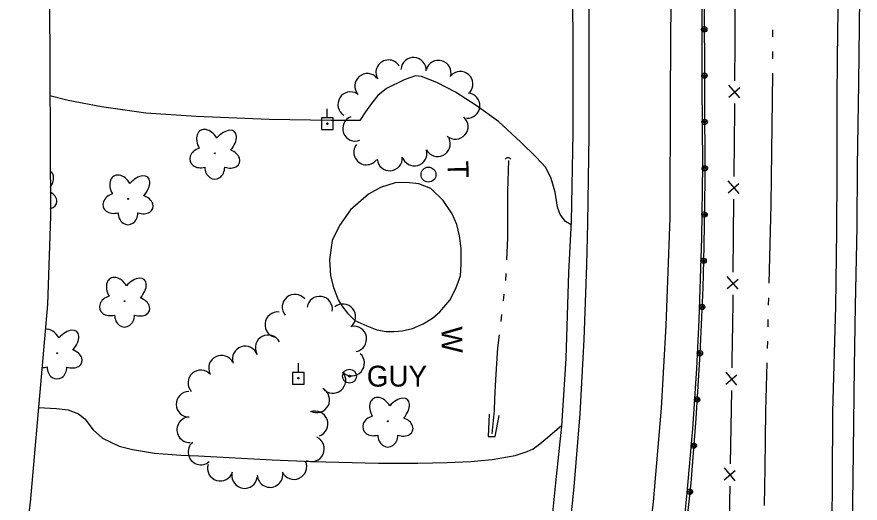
# Model space of a CAD drawing. Extents: x 589250 to 1188077, y 162953 to 363065.
# Drawn here: x 593967.6 to 594210.7, y 166887.2 to 167027.2 of the extents above; entities that cross this region are included whole.
import ezdxf

# ---------------------------------------------------------------- set-up
doc = ezdxf.new("R2010")
doc.units = 0
for name, color, linetype in [('E_BMGRD_P', 7, 'Continuous'), ('E_DRN', 7, 'Continuous'), ('E_DWY', 7, 'Continuous'), ('E_FEN_P', 7, 'Continuous'), ('E_LAND_TreeLine_P', 7, 'Continuous'), ('E_LAND_Vegetation', 7, 'Continuous'), ('E_MAP_Limits', 7, 'Continuous'), ('E_MISCPROP_Solid', 7, 'Continuous'), ('E_MISCPROP_Text', 7, 'Continuous'), ('E_RDWY', 7, 'Continuous'), ('E_RDWY_Gravel', 7, 'Continuous'), ('E_UTL_EGuyWire', 7, 'Continuous'), ('E_UTL_EPowerPole', 7, 'Continuous'), ('E_WAL', 7, 'Continuous'), ('E_WAL_Text', 7, 'Continuous'), ('E_WTR_FlowLine', 7, 'Continuous')]:
    doc.layers.add(name, color=color, linetype=linetype)

msp = doc.modelspace()

# ---------------------------------------------------------------- linework, layer by layer
at = {"layer": 'E_BMGRD_P'}
for p, q in [((594165.66, 167049.22), (594165.95, 166980.25)), ((594165.95, 166980.25), (594165.67, 166961.14)), ((594165.67, 166961.14), (594165.39, 166949.13)), ((594165.39, 166949.13), (594164.51, 166930.14)), ((594164.51, 166930.14), (594163.36, 166911.54)), ((594163.36, 166911.54), (594161.87, 166892.87)), ((594161.87, 166892.87), (594159.85, 166874.12))]:
    msp.add_line(p, q, dxfattribs=at)
for centre, major_axis, ratio in [((594165.76, 167023.55), (0.023, 0.776), 0.999093), ((594165.76, 167023.55), (0.012, 0.391), 0.999093), ((594165.82, 167010.23), (0.023, 0.776), 0.999093), ((594165.82, 167010.23), (0.012, 0.391), 0.999093), ((594165.88, 166996.9), (0.023, 0.776), 0.999093), ((594165.88, 166996.9), (0.012, 0.391), 0.999093), ((594165.93, 166983.58), (0.023, 0.776), 0.999093), ((594165.93, 166983.58), (0.012, 0.391), 0.999093), ((594165.8, 166970.25), (0.167, 0.758), 0.999053), ((594165.8, 166970.25), (0.084, 0.382), 0.999053), ((594165.57, 166956.93), (0.018, 0.776), 0.99909), ((594165.57, 166956.93), (0.009, 0.391), 0.99909), ((594165.13, 166943.61), (0.004, 0.776), 0.999086), ((594165.13, 166943.61), (0.002, 0.391), 0.999086), ((594164.52, 166930.3), (0.004, 0.776), 0.999086), ((594164.52, 166930.3), (0.002, 0.391), 0.999086), ((594163.69, 166917), (0.081, 0.772), 0.999085), ((594163.7, 166917), (0.041, 0.389), 0.999085), ((594162.73, 166903.71), (0.126, 0.766), 0.99908), ((594162.73, 166903.71), (0.063, 0.386), 0.99908), ((594161.61, 166890.43), (0.115, 0.768), 0.999085), ((594161.61, 166890.43), (0.058, 0.387), 0.999085)]:
    msp.add_ellipse(centre, major_axis=major_axis, ratio=ratio, dxfattribs=at)
at = {"layer": 'E_DRN'}
msp.add_arc((594109.17, 166985.56), 1.01, 38.0647, 144.3249, dxfattribs=at)
at = {"layer": 'E_DWY'}
for p, q in [((594082.48, 167010.23), (594079.29, 167009.02)), ((594084.23, 167009.99), (594082.48, 167010.23)), ((594088.69, 167008.28), (594084.23, 167009.99)), ((594079.29, 167009.02), (594074.18, 167006.5)), ((594094.05, 167005.44), (594088.69, 167008.28)), ((594074.18, 167006.5), (594071.67, 167004.5)), ((594099.96, 167001.61), (594094.05, 167005.44)), ((593982.4, 167003.04), (593977.09, 167004.46)), ((593991.95, 167001.3), (593982.4, 167003.04)), ((594071.67, 167004.5), (594069.78, 167002.18)), ((594004.73, 166999.48), (593991.95, 167001.3)), ((594069.78, 167002.18), (594068.08, 166999.8)), ((594106.43, 166997.05), (594099.96, 167001.61)), ((594019.3, 166998.45), (594004.73, 166999.48)), ((594040.37, 166997.61), (594019.3, 166998.45)), ((594058.21, 166997.31), (594040.37, 166997.61)), ((594068.08, 166999.8), (594066.46, 166997.35)), ((594066.46, 166997.35), (594058.21, 166997.31)), ((594112.85, 166991.08), (594106.43, 166997.05)), ((594117.3, 166986.75), (594112.85, 166991.08)), ((594120.11, 166983.79), (594117.3, 166986.75)), ((594121.65, 166980.6), (594120.11, 166983.79)), ((594122.74, 166976.67), (594121.65, 166980.6)), ((594123.5, 166972.33), (594122.74, 166976.67)), ((594124.22, 166970.26), (594123.5, 166972.33)), ((594125.8, 166968.28), (594124.22, 166970.26)), ((594127.41, 166967.29), (594125.8, 166968.28)), ((593973.85, 166914.74), (593978.97, 166914.39)), ((593978.97, 166914.39), (593982.33, 166914.06)), ((593982.33, 166914.06), (593985.31, 166912.85)), ((593985.31, 166912.85), (593987.15, 166911.41)), ((593987.15, 166911.41), (593989.56, 166908.31)), ((593989.56, 166908.31), (593992.29, 166905.82)), ((594120.55, 166906.08), (594124.68, 166909.58)), ((593992.29, 166905.82), (593997.1, 166903.57)), ((594117.92, 166903.88), (594120.55, 166906.08)), ((593997.1, 166903.57), (594000.88, 166902.58)), ((594000.88, 166902.58), (594007.27, 166901.51)), ((594114.74, 166902.07), (594116.46, 166902.84)), ((594116.46, 166902.84), (594117.92, 166903.88)), ((594007.27, 166901.51), (594014.86, 166900.93)), ((594014.86, 166900.93), (594019.96, 166900.76)), ((594019.96, 166900.76), (594041.23, 166899.6)), ((594104.59, 166899.71), (594111.27, 166900.86)), ((594111.27, 166900.86), (594114.74, 166902.07)), ((594041.23, 166899.6), (594052.84, 166899.1)), ((594052.84, 166899.1), (594071.83, 166898.63)), ((594071.83, 166898.63), (594083.23, 166898.66)), ((594083.23, 166898.66), (594091.67, 166898.84)), ((594091.67, 166898.84), (594098.44, 166899.18)), ((594098.44, 166899.18), (594104.59, 166899.71))]:
    msp.add_line(p, q, dxfattribs=at)
at = {"layer": 'E_FEN_P'}
for p, q in [((594174.67, 167019.29), (594174.72, 167029.81)), ((594174.61, 167008.77), (594174.67, 167019.29)), ((594176.06, 167003.86), (594172.88, 167007.54)), ((594172.86, 167004.05), (594176.01, 167006.79)), ((594174.56, 166999.63), (594174.57, 167002.25)), ((594174.48, 166991.73), (594174.56, 166999.63)), ((594174.39, 166981.2), (594174.48, 166991.73)), ((594172.62, 166976.49), (594175.77, 166979.22)), ((594175.81, 166976.3), (594172.66, 166979.99)), ((594174.22, 166964.17), (594174.32, 166974.69)), ((594174.13, 166953.64), (594174.22, 166964.17)), ((594172.36, 166948.93), (594175.51, 166951.66)), ((594175.55, 166948.73), (594172.4, 166952.43)), ((594173.96, 166936.61), (594174.06, 166947.13)), ((594173.95, 166935.52), (594173.96, 166936.61)), ((594173.79, 166926.08), (594173.95, 166935.52)), ((594175.19, 166921.16), (594172.06, 166924.88)), ((594172, 166921.38), (594175.17, 166924.09)), ((594173.51, 166909.05), (594173.68, 166919.57)), ((594173.33, 166898.52), (594173.51, 166909.05)), ((594171.53, 166893.83), (594174.7, 166896.53)), ((594174.72, 166893.6), (594171.59, 166897.32)), ((594173.14, 166887.57), (594173.22, 166892.01)), ((594173.04, 166881.49), (594173.14, 166887.57))]:
    msp.add_line(p, q, dxfattribs=at)
at = {"layer": 'E_LAND_TreeLine_P'}
for centre, radius, start, end in [((594074.73, 167011.14), 3.63, 30.7726, 210.7726), ((594081.95, 167011.83), 3.63, 356.5947, 176.5947), ((594089.13, 167011.02), 3.63, 343.9962, 163.9962), ((594068.65, 167007.21), 3.63, 40.4402, 220.4402), ((594095.44, 167007.81), 3.63, 318.3806, 138.3806), ((594063.78, 167001.94), 3.63, 58.5339, 238.5339), ((594097.47, 167001.61), 3.63, 265.8939, 85.8939), ((594065.16, 166995.01), 3.63, 111.2209, 291.2209), ((594094.06, 166995.58), 3.63, 228.4652, 48.4652), ((594068.35, 166988.21), 3.63, 142.535, 322.535), ((594088.92, 166990.57), 3.63, 206.0996, 26.0996), ((594082.19, 166987.89), 3.63, 196.3677, 16.3677), ((594075.1, 166986.5), 3.63, 184.8862, 4.8862), ((594047.76, 166943.61), 3.68, 39.598, 219.598), ((594054.87, 166943.02), 3.68, 350.8621, 170.8621), ((594061.55, 166940.82), 3.68, 309.1281, 129.1281), ((594042.81, 166938.53), 3.68, 84.0698, 264.0698), ((594064.74, 166934.44), 3.68, 280.5613, 100.5613), ((594040.03, 166931.88), 3.68, 27.483, 207.483), ((594033.41, 166928.68), 3.68, 18.6587, 198.6587), ((594026.56, 166926.01), 3.68, 26.4725, 206.4725), ((594064.11, 166927.48), 3.68, 227.4967, 47.4967), ((594020.61, 166921.77), 3.68, 41.2445, 221.2445), ((594058.72, 166922.49), 3.68, 219.736, 39.736), ((594054.05, 166916.91), 3.68, 242.0707, 62.0707), ((594017.2, 166915.62), 3.68, 91.1948, 271.1948), ((594053.57, 166909.98), 3.68, 290.7679, 110.7679), ((594017.4, 166908.26), 3.68, 92.2364, 272.2364), ((594052.52, 166902.78), 3.68, 244.9281, 64.9281), ((594020.65, 166901.9), 3.68, 131.0844, 311.0844), ((594026.23, 166897.22), 3.68, 162.7598, 342.7598), ((594047.47, 166897.68), 3.68, 204.1489, 24.1489), ((594033.23, 166895.09), 3.68, 172.2222, 352.2222), ((594040.58, 166895.38), 3.68, 182.9305, 2.9305)]:
    msp.add_arc(centre, radius, start, end, dxfattribs=at)
at = {"layer": 'E_LAND_Vegetation'}
for centre in [(594024.68, 166987.88), (593999.65, 166974.75), (593998.65, 166945.3), (593979.19, 166930.34), (594074.56, 166910.74)]:
    msp.add_circle(centre, 0.128, dxfattribs=at)
for centre, major_axis, ratio, start_param, end_param in [((594022.7, 166990.8), (2.13, -3.65), 0.691916, 1.570796, 4.712389), ((594027.22, 166990.54), (-3.13, -3.57), 0.560249, 1.570796, 4.712389), ((594020.98, 166986.62), (3.47, 1.02), 0.782863, 1.570796, 4.712389), ((594028.38, 166986.34), (-3.42, 1.19), 0.716896, 1.570796, 4.712389), ((594024.65, 166983.89), (0.01, 3.45), 0.832022, 1.570796, 4.712389), ((593974.47, 166978.78), (-3.13, -3.57), 0.560249, 1.831128, 3.32302), ((593997.67, 166977.68), (2.13, -3.65), 0.691916, 1.570796, 4.712389), ((594002.19, 166977.41), (-3.13, -3.57), 0.560249, 1.570796, 4.712389), ((593975.63, 166974.58), (-3.42, 1.19), 0.716896, 2.287457, 4.491099), ((593995.95, 166973.49), (3.47, 1.02), 0.782863, 1.570796, 4.712389), ((594003.35, 166973.21), (-3.42, 1.19), 0.716896, 1.570796, 4.712389), ((593999.63, 166970.77), (0.01, 3.45), 0.832022, 1.570796, 4.712389), ((593996.68, 166948.22), (2.13, -3.65), 0.691916, 1.570796, 4.712389), ((594001.19, 166947.96), (-3.13, -3.57), 0.560249, 1.570796, 4.712389), ((593994.96, 166944.04), (3.47, 1.02), 0.782863, 1.570796, 4.712389), ((594002.36, 166943.76), (-3.42, 1.19), 0.716896, 1.570796, 4.712389), ((593998.63, 166941.31), (0.01, 3.45), 0.832022, 1.570796, 4.712389), ((593977.21, 166933.27), (2.13, -3.65), 0.691916, 1.570796, 2.872925), ((593981.73, 166933), (-3.13, -3.57), 0.560249, 1.570796, 4.712389), ((593982.89, 166928.8), (-3.42, 1.19), 0.716896, 1.570796, 4.712389), ((593975.49, 166929.08), (3.47, 1.02), 0.782863, 4.307688, 4.712389), ((593979.16, 166926.36), (0.01, 3.45), 0.832022, 1.570796, 4.712389), ((594072.59, 166913.67), (2.13, -3.65), 0.691916, 1.570796, 4.712389), ((594077.1, 166913.4), (-3.13, -3.57), 0.560249, 1.570796, 4.712389), ((594070.86, 166909.48), (3.47, 1.02), 0.782863, 1.570796, 4.712389), ((594078.27, 166909.2), (-3.42, 1.19), 0.716896, 1.570796, 4.712389), ((594074.54, 166906.76), (0.01, 3.45), 0.832022, 1.570796, 4.712389)]:
    msp.add_ellipse(centre, major_axis=major_axis, ratio=ratio, start_param=start_param, end_param=end_param, dxfattribs=at)
at = {"layer": 'E_MAP_Limits'}
for p, q in [((593976.04, 167230.7), (593977.25, 166969.82)), ((593977.25, 166969.82), (593976.46, 166944.35)), ((593976.46, 166944.35), (593971.43, 166887.35)), ((593971.43, 166887.35), (593967.59, 166858.35))]:
    msp.add_line(p, q, dxfattribs=at)
at = {"layer": 'E_MISCPROP_Solid'}
msp.add_circle((594086.26, 166981.74), 2.15, dxfattribs=at)
at = {"layer": 'E_RDWY'}
for p, q in [((594132.63, 167015.34), (594132.59, 167039.88)), ((594156.05, 167004.62), (594156.24, 167040.43)), ((594210.28, 167008.11), (594210.7, 167039.43)), ((594132.62, 166993.22), (594132.63, 167015.34)), ((594209.91, 166984.09), (594210.28, 167008.11)), ((594155.92, 166969.35), (594156.05, 167004.62)), ((594132.21, 166967.8), (594132.62, 166993.22)), ((594209.81, 166966.73), (594209.91, 166984.09)), ((594154.75, 166938.35), (594155.92, 166969.35)), ((594131.93, 166955.72), (594132.21, 166967.8)), ((594209.41, 166943.92), (594209.81, 166966.73)), ((594131.17, 166934.25), (594131.93, 166955.72)), ((594209.04, 166926.41), (594209.41, 166943.92)), ((594153.44, 166914.52), (594154.75, 166938.35)), ((594129.94, 166912.83), (594131.17, 166934.25)), ((594208.71, 166894.02), (594209.04, 166926.41)), ((594128.3, 166891.81), (594129.94, 166912.83)), ((594151.12, 166887.52), (594153.44, 166914.52)), ((594208.28, 166862.97), (594208.71, 166894.02)), ((594125.87, 166870.04), (594128.3, 166891.81)), ((594148.52, 166864.26), (594151.12, 166887.52))]:
    msp.add_line(p, q, dxfattribs=at)
at = {"layer": 'E_RDWY_Gravel'}
for p, q in [((594127.95, 167018.6), (594127.8, 167048.03)), ((594204.27, 167023.46), (594204.71, 167043.92)), ((594165.18, 167007.71), (594165.14, 167035.54)), ((594204.12, 167004.76), (594204.27, 167023.46)), ((594127.99, 166993.79), (594127.95, 167018.6)), ((594165.33, 166984.45), (594165.18, 167007.71)), ((594204.12, 166982.36), (594204.12, 167004.76)), ((594127.45, 166968.24), (594127.99, 166993.79)), ((594165.1, 166963.59), (594165.33, 166984.45)), ((594204, 166965.53), (594204.12, 166982.36)), ((594126.76, 166953.54), (594127.45, 166968.24)), ((594164.32, 166939.91), (594165.1, 166963.59)), ((594203.72, 166943.8), (594204, 166965.53)), ((594125.93, 166928.78), (594126.76, 166953.54)), ((594202.87, 166913.48), (594203.72, 166943.8)), ((594163.67, 166925.88), (594164.32, 166939.91)), ((594124.66, 166909.31), (594125.93, 166928.78)), ((594162.49, 166908.56), (594163.67, 166925.88)), ((594202.75, 166893.76), (594202.87, 166913.48)), ((594122.99, 166893.05), (594124.66, 166909.31)), ((594160.8, 166890.08), (594162.49, 166908.56)), ((594120.81, 166872.15), (594122.99, 166893.05)), ((594202.65, 166879.21), (594202.75, 166893.76)), ((594159.02, 166872.68), (594160.8, 166890.08))]:
    msp.add_line(p, q, dxfattribs=at)
at = {"layer": 'E_UTL_EGuyWire'}
for radius in [2, 0.25]:
    msp.add_circle((594063.47, 166923.72), radius, dxfattribs=at)
at = {"layer": 'E_UTL_EPowerPole'}
for points in [[(594057.09, 166998.08), (594057.09, 167000.73)], [(594058.76, 166998.08), (594055.41, 166998.08)], [(594055.41, 166998.08), (594055.41, 166994.73)], [(594058.76, 166994.73), (594058.76, 166998.08)], [(594055.41, 166994.73), (594058.76, 166994.73)], [(594048.74, 166924.81), (594048.74, 166927.46)], [(594050.42, 166924.81), (594047.06, 166924.81)], [(594047.06, 166924.81), (594047.06, 166921.46)], [(594050.42, 166921.46), (594050.42, 166924.81)], [(594047.06, 166921.46), (594050.42, 166921.46)]]:
    msp.add_lwpolyline(points, dxfattribs=at)
for centre in [(594057.12, 166996.41), (594048.77, 166923.14)]:
    msp.add_circle(centre, 0.217, dxfattribs=at)
at = {"layer": 'E_WAL'}
for p, q in [((594072.39, 166978.02), (594068.94, 166976.07)), ((594076.65, 166979.39), (594072.39, 166978.02)), ((594079.93, 166979.52), (594076.65, 166979.39)), ((594083.43, 166979.13), (594079.93, 166979.52)), ((594086.94, 166977.72), (594083.43, 166979.13)), ((594068.94, 166976.07), (594063.74, 166971.61)), ((594090.5, 166974.25), (594086.94, 166977.72)), ((594093.06, 166970.48), (594090.5, 166974.25)), ((594063.74, 166971.61), (594060.61, 166967.12)), ((594094.4, 166967.35), (594093.06, 166970.48)), ((594060.61, 166967.12), (594058.49, 166962.78)), ((594095.2, 166964.08), (594094.4, 166967.35)), ((594095.68, 166960.47), (594095.2, 166964.08)), ((594058.49, 166962.78), (594057.73, 166957.27)), ((594095.64, 166955.98), (594095.68, 166960.47)), ((594057.73, 166957.27), (594057.96, 166952.65)), ((594095.44, 166952.56), (594095.64, 166955.98)), ((594057.96, 166952.65), (594058.84, 166949.25)), ((594094.18, 166948.91), (594095.44, 166952.56)), ((594058.84, 166949.25), (594060.25, 166945.65)), ((594092.37, 166945.59), (594094.18, 166948.91)), ((594060.25, 166945.65), (594061.3, 166943.93)), ((594061.3, 166943.93), (594062.88, 166941.82)), ((594089.49, 166942.24), (594092.37, 166945.59)), ((594062.88, 166941.82), (594065.07, 166939.72)), ((594087.45, 166940.39), (594089.49, 166942.24)), ((594065.07, 166939.72), (594068.46, 166938.18)), ((594084.74, 166938.79), (594087.45, 166940.39)), ((594068.46, 166938.18), (594071.36, 166937.04)), ((594071.36, 166937.04), (594074.05, 166936.56)), ((594074.05, 166936.56), (594076.33, 166936.6)), ((594076.33, 166936.6), (594078.68, 166936.79)), ((594078.68, 166936.79), (594081.61, 166937.45)), ((594081.61, 166937.45), (594084.74, 166938.79)), ((594103.72, 166912.77), (594103.45, 166906.39)), ((594105.46, 166906.3), (594106.61, 166912.36)), ((594103.45, 166906.39), (594105.46, 166906.3))]:
    msp.add_line(p, q, dxfattribs=at)
at = {"layer": 'E_WTR_FlowLine'}
for p, q in [((594185.48, 167023.47), (594185.47, 167021.38)), ((594185.45, 167017.21), (594185.43, 167015.12)), ((594185.39, 167010.95), (594185.06, 166980.7)), ((594109.29, 166985.77), (594109.07, 166976.98)), ((594185.06, 166980.7), (594184.97, 166973)), ((594109.07, 166976.98), (594109.01, 166963.43)), ((594184.97, 166973), (594184.38, 166950.45)), ((594109.01, 166963.43), (594108.73, 166957.17)), ((594108.55, 166953.23), (594108.46, 166951.29)), ((594108.46, 166951.29), (594108.46, 166951.26)), ((594108.02, 166947.34), (594107.8, 166945.38)), ((594184.27, 166946.28), (594184.22, 166944.19)), ((594107.35, 166941.46), (594107.12, 166939.5)), ((594184.11, 166940.02), (594184.05, 166937.94)), ((594106.64, 166935.59), (594106.19, 166931.86)), ((594106.19, 166931.86), (594105.57, 166922.73)), ((594183.95, 166933.77), (594183.9, 166931.68)), ((594183.79, 166927.51), (594183.46, 166913.77)), ((594105.57, 166922.73), (594105.29, 166917.16)), ((594105.29, 166917.16), (594105.22, 166913.81)), ((594105.22, 166913.81), (594104.49, 166907.09)), ((594183.46, 166913.77), (594183.19, 166897.26)), ((594183.19, 166897.26), (594183.02, 166886.47))]:
    msp.add_line(p, q, dxfattribs=at)

# ---------------------------------------------------------------- texts
at = {"layer": 'E_MISCPROP_Text'}
msp.add_text('T', height=6, rotation=271.1948, dxfattribs=at).set_placement((594091.76, 166985.64))
at = {"layer": 'E_UTL_EGuyWire'}
msp.add_text('GUY', height=6, dxfattribs=at).set_placement((594068.47, 166920.72))
at = {"layer": 'E_WAL_Text'}
msp.add_text('W', height=6, rotation=271.1948, dxfattribs=at).set_placement((594089.97, 166937.93))

doc.saveas('drawing.dxf')
